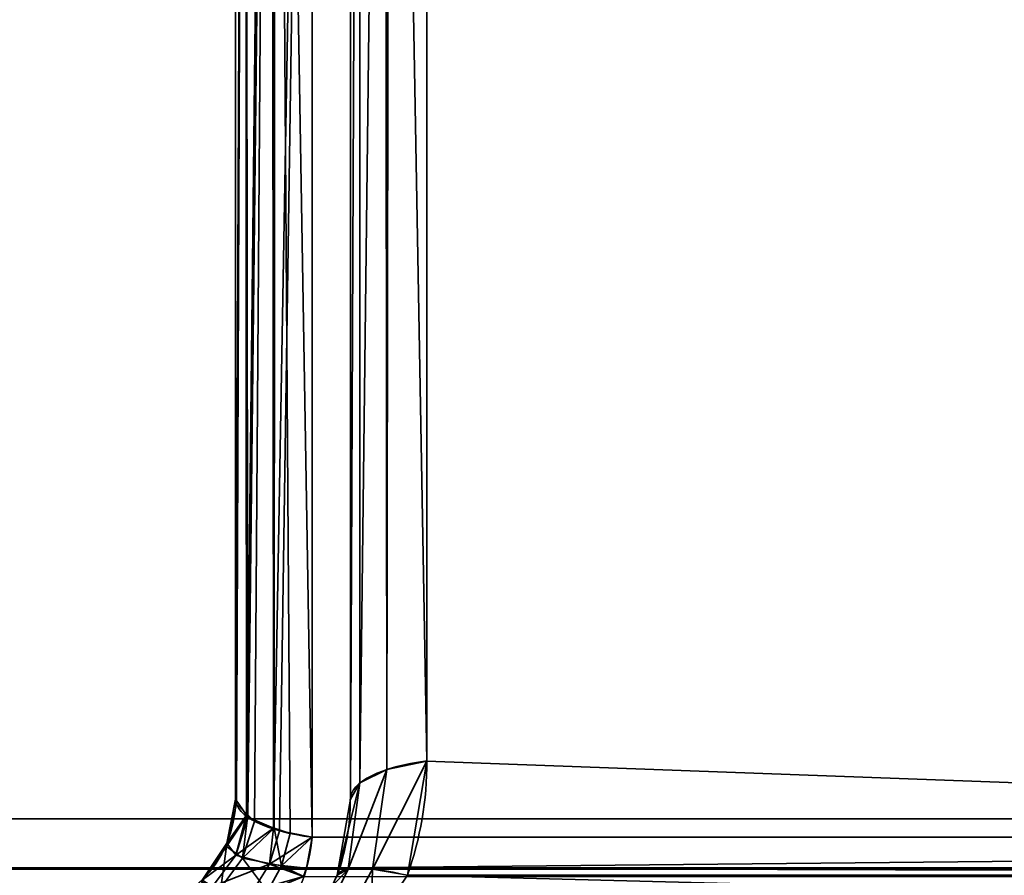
# Model space of a CAD drawing. Header units: millimetres. Extents: x -527 to 5177, y -116 to 161.
# Tile 319 of 656: x 1097.04 to 1103.05, y -26.56 to -21.34. Entities that reach past the tile are written whole.
import ezdxf

# ---------------------------------------------------------------- set-up
doc = ezdxf.new("R2010")
doc.units = ezdxf.units.MM
doc.layers.add('151', color=7, linetype='Continuous', true_color=0xffffff)

# ---------------------------------------------------------------- blocks, each defined once
blk = doc.blocks.new('UG_SURFACE_119')
at = {"layer": '151', "color": 252, "linetype": 'Continuous', "lineweight": 35}
for points in [[(1070.0001, -9.3, 2075.2499), (1070.0001, -26.22, 2075.2499), (1929.9999, -26.22, 2075.2499), (1929.9999, -9.3, 2075.2499)], [(1071.4999, -9.3, 2073.75), (1928.5001, -9.3, 2073.75), (1928.5001, -26.22, 2073.75), (1071.4999, -26.22, 2073.75)], [(1929.9999, -26.22, 2075.2499), (1070.0001, -26.22, 2075.2499), (1070.0592, -26.8209, 2075.1908)], [(1929.9408, -26.8209, 2075.1908), (1929.9999, -26.22, 2075.2499), (1070.0592, -26.8209, 2075.1908)], [(1071.5303, -26.5282, 2073.7197), (1071.4999, -26.22, 2073.75), (1928.5001, -26.22, 2073.75)], [(1071.5303, -26.5282, 2073.7197), (1928.5001, -26.22, 2073.75), (1928.4697, -26.5282, 2073.7197)], [(1928.4697, -26.5282, 2073.7197), (1928.3798, -26.8246, 2073.6296), (1071.6202, -26.8246, 2073.6296), (1071.5303, -26.5282, 2073.7197)]]:
    blk.add_3dface(points, dxfattribs=at)
blk = doc.blocks.new('UG_SURFACE_187')
at = {"layer": '151', "color": 252, "linetype": 'Continuous', "lineweight": 35}
for points in [[(1108.8675, -2.8266, 1159.1071), (1098.8266, -12.8675, 1159.1071), (1098.8266, -26.3324, 1164.1695), (1118.2525, -26.3324, 1171.4731)], [(1118.2525, -26.3324, 998.5269), (1098.8266, -26.3324, 1005.8305), (1098.8266, -12.8675, 1010.893), (1108.8675, -2.8266, 1010.893)], [(1118.4849, -26.5648, 1170.855), (1099.5266, -25.8676, 1163.4651), (1099.5266, -13.1575, 1158.6864), (1109.1574, -3.5266, 1158.6864)], [(1109.1574, -3.5266, 1011.3136), (1099.5266, -13.1575, 1011.3136), (1099.5266, -25.8676, 1006.5348), (1118.4849, -26.5648, 999.1449)], [(1098.5823, -12.9195, 1158.9688), (1098.5696, -12.9258, 1158.9521), (1098.4243, -26.1977, 1163.7101)], [(1098.4243, -26.1977, 1163.7101), (1098.4324, -26.2098, 1163.7515), (1098.5823, -12.9195, 1158.9688)], [(1098.4324, -26.2098, 1163.7515), (1098.5903, -26.278, 1163.9841), (1098.5823, -12.9195, 1158.9688)], [(1098.5696, -12.9258, 1011.0478), (1098.5823, -12.9195, 1011.0313), (1098.5937, -26.2762, 1006.0221)], [(1098.5996, -12.9158, 1158.9786), (1098.5823, -12.9195, 1158.9688), (1098.5903, -26.278, 1163.9841)], [(1098.5937, -26.2762, 1006.0221), (1098.5823, -12.9195, 1011.0313), (1098.5996, -12.9158, 1011.0215)], [(1098.8266, -12.8675, 1159.1071), (1098.5996, -12.9158, 1158.9786), (1098.5903, -26.278, 1163.9841)], [(1098.5903, -26.278, 1163.9841), (1098.6266, -26.2937, 1164.0377), (1098.8266, -12.8675, 1159.1071)], [(1098.5996, -12.9158, 1011.0215), (1098.6927, -26.3099, 1005.9071), (1098.5937, -26.2762, 1006.0221)], [(1098.5996, -12.9158, 1011.0215), (1098.8266, -12.8675, 1010.893), (1098.8266, -26.3324, 1005.8305)], [(1098.5996, -12.9158, 1011.0215), (1098.8266, -26.3324, 1005.8305), (1098.6927, -26.3099, 1005.9071)], [(1098.6266, -26.2937, 1164.0377), (1098.8266, -26.3324, 1164.1695), (1098.8266, -12.8675, 1159.1071)], [(1098.5696, -12.9258, 1158.9521), (1098.4172, -13.0015, 1158.7507), (1098.4243, -26.1977, 1163.7101)], [(1098.4333, -26.1962, 1006.295), (1098.4172, -13.0015, 1011.2494), (1098.5696, -12.9258, 1011.0478)], [(1098.5696, -12.9258, 1011.0478), (1098.475, -26.2358, 1006.16), (1098.4333, -26.1962, 1006.295)], [(1098.5696, -12.9258, 1011.0478), (1098.5937, -26.2762, 1006.0221), (1098.475, -26.2358, 1006.16)], [(1098.4172, -13.0015, 1158.7507), (1098.4142, -13.0066, 1158.7371), (1098.359, -26.1, 1163.3767)], [(1098.359, -26.1, 1163.3767), (1098.4243, -26.1977, 1163.7101), (1098.4172, -13.0015, 1158.7507)], [(1098.4142, -13.0066, 1158.7371), (1098.359, -13.0999, 1158.489), (1098.359, -26.1, 1163.3767)], [(1098.4142, -13.0066, 1011.2629), (1098.3645, -26.1308, 1006.5181), (1098.359, -26.1, 1006.6233)], [(1098.359, -26.1, 1006.6233), (1098.359, -13.0999, 1011.511), (1098.4142, -13.0066, 1011.2629)], [(1098.4142, -13.0066, 1011.2629), (1098.4333, -26.1962, 1006.295), (1098.3645, -26.1308, 1006.5181)], [(1098.4142, -13.0066, 1011.2629), (1098.4172, -13.0015, 1011.2494), (1098.4333, -26.1962, 1006.295)], [(1098.359, -26.1, 1006.6233), (1098.359, -26.1, 1163.3767), (1098.359, -13.0999, 1158.489), (1098.359, -13.0999, 1011.511)], [(1099.2823, -25.9196, 1006.6731), (1099.5266, -25.8676, 1006.5348), (1099.5266, -13.1575, 1011.3136), (1099.2996, -13.2058, 1011.4421)], [(1099.2996, -13.2058, 1158.5579), (1099.5266, -13.1575, 1158.6864), (1099.5266, -25.8676, 1163.4651)], [(1099.1172, -26.0016, 1006.8913), (1099.2823, -25.9196, 1006.6731), (1099.2823, -13.2095, 1011.4518), (1099.2696, -13.2157, 1011.4685)], [(1099.2696, -13.2157, 1011.4685), (1099.1172, -13.2915, 1011.67), (1099.1172, -26.0016, 1006.8913)], [(1099.2823, -25.9196, 1163.3269), (1099.1172, -26.0016, 1163.1087), (1099.1172, -13.2915, 1158.3301), (1099.2696, -13.2157, 1158.5315)], [(1099.2696, -13.2157, 1158.5315), (1099.2823, -13.2095, 1158.5481), (1099.2823, -25.9196, 1163.3269)], [(1099.2996, -13.2058, 1011.4421), (1099.2823, -13.2095, 1011.4518), (1099.2823, -25.9196, 1006.6731)], [(1099.5266, -25.8676, 1163.4651), (1099.2823, -25.9196, 1163.3269), (1099.2823, -13.2095, 1158.5481), (1099.2996, -13.2058, 1158.5579)], [(1099.059, -26.1, 1007.1529), (1099.1172, -26.0016, 1006.8913), (1099.1172, -13.2915, 1011.67), (1099.1142, -13.2966, 1011.6836)], [(1099.1142, -13.2966, 1011.6836), (1099.059, -13.3898, 1011.9317), (1099.059, -26.1, 1007.1529)], [(1099.1172, -26.0016, 1163.1087), (1099.059, -26.1, 1162.847), (1099.059, -13.3898, 1158.0684), (1099.1142, -13.2966, 1158.3165)], [(1099.1142, -13.2966, 1158.3165), (1099.1172, -13.2915, 1158.3301), (1099.1172, -26.0016, 1163.1087)], [(1099.059, -13.3898, 1158.0684), (1099.059, -26.1, 1162.847), (1099.059, -26.1, 1007.1529), (1099.059, -13.3898, 1011.9317)], [(1099.5266, -25.8676, 1163.4651), (1099.4076, -26.5648, 1163.6825), (1099.195, -26.5266, 1163.5323)], [(1099.195, -26.5266, 1163.5323), (1099.2823, -25.9196, 1163.3269), (1099.5266, -25.8676, 1163.4651)], [(1099.5266, -25.8676, 1006.5348), (1099.2823, -25.9196, 1006.6731), (1099.195, -26.5266, 1006.4677)], [(1099.195, -26.5266, 1006.4677), (1099.4076, -26.5648, 1006.3175), (1099.5266, -25.8676, 1006.5348)], [(1118.4849, -26.5648, 1170.855), (1099.4076, -26.5648, 1163.6825), (1099.5266, -25.8676, 1163.4651)], [(1099.5266, -25.8676, 1006.5348), (1099.4076, -26.5648, 1006.3175), (1118.4849, -26.5648, 999.1449)], [(1099.2823, -25.9196, 1163.3269), (1099.195, -26.5266, 1163.5323), (1099.0454, -26.5266, 1163.3161)], [(1099.0454, -26.5266, 1163.3161), (1099.1172, -26.0016, 1163.1087), (1099.2823, -25.9196, 1163.3269)], [(1099.2823, -25.9196, 1006.6731), (1099.1172, -26.0016, 1006.8913), (1099.0454, -26.5266, 1006.6839)], [(1099.0454, -26.5266, 1006.6839), (1099.195, -26.5266, 1006.4677), (1099.2823, -25.9196, 1006.6731)], [(1099.1172, -26.0016, 1163.1087), (1099.0454, -26.5266, 1163.3161), (1098.9796, -26.5648, 1163.0644)], [(1098.9796, -26.5648, 1163.0644), (1099.059, -26.1, 1162.847), (1099.1172, -26.0016, 1163.1087)], [(1099.1172, -26.0016, 1006.8913), (1099.059, -26.1, 1007.1529), (1098.9796, -26.5648, 1006.9356)], [(1098.9796, -26.5648, 1006.9356), (1099.0454, -26.5266, 1006.6839), (1099.1172, -26.0016, 1006.8913)], [(1098.3031, -26.3891, 1006.5109), (1098.3645, -26.1308, 1006.5181), (1098.4333, -26.1962, 1006.295)], [(1098.3645, -26.1308, 1006.5181), (1098.3031, -26.3891, 1006.5109), (1098.3057, -26.3679, 1006.6233)], [(1098.4243, -26.1977, 1163.7101), (1098.359, -26.1, 1163.3767), (1098.3057, -26.3679, 1163.3767)], [(1098.3057, -26.3679, 1006.6233), (1098.3057, -26.3679, 1163.3767), (1098.359, -26.1, 1163.3767), (1098.359, -26.1, 1006.6233)], [(1098.3057, -26.3679, 1006.6233), (1098.359, -26.1, 1006.6233), (1098.3645, -26.1308, 1006.5181)], [(1098.9796, -26.5648, 1006.9356), (1099.059, -26.1, 1162.847), (1098.9796, -26.5648, 1163.0644)], [(1098.9796, -26.5648, 1006.9356), (1099.059, -26.1, 1007.1529), (1099.059, -26.1, 1162.847)], [(1098.4018, -26.4594, 1006.1147), (1098.3031, -26.3891, 1006.5109), (1098.4333, -26.1962, 1006.295)], [(1098.3057, -26.3679, 1163.3767), (1098.3592, -26.4423, 1163.7856), (1098.4243, -26.1977, 1163.7101)], [(1098.3592, -26.4423, 1163.7856), (1098.4324, -26.2098, 1163.7515), (1098.4243, -26.1977, 1163.7101)], [(1098.4333, -26.1962, 1006.295), (1098.475, -26.2358, 1006.16), (1098.4018, -26.4594, 1006.1147)], [(1098.5903, -26.278, 1163.9841), (1098.4324, -26.2098, 1163.7515), (1098.3592, -26.4423, 1163.7856)], [(1098.4018, -26.4594, 1006.1147), (1098.475, -26.2358, 1006.16), (1098.5937, -26.2762, 1006.0221)], [(1098.3592, -26.4423, 1163.7856), (1098.5649, -26.497, 1164.1113), (1098.5903, -26.278, 1163.9841)], [(1098.6387, -26.5074, 1005.8247), (1098.4018, -26.4594, 1006.1147), (1098.5937, -26.2762, 1006.0221)], [(1098.5649, -26.497, 1164.1113), (1098.6266, -26.2937, 1164.0377), (1098.5903, -26.278, 1163.9841)], [(1098.8266, -26.3324, 1164.1695), (1098.6266, -26.2937, 1164.0377), (1098.5649, -26.497, 1164.1113)], [(1098.5937, -26.2762, 1006.0221), (1098.6927, -26.3099, 1005.9071), (1098.6387, -26.5074, 1005.8247)], [(1098.6387, -26.5074, 1005.8247), (1098.6927, -26.3099, 1005.9071), (1098.8266, -26.3324, 1005.8305)], [(1098.3592, -26.4423, 1163.7856), (1098.3057, -26.3679, 1163.3767), (1098.1539, -26.595, 1163.3767)], [(1098.1539, -26.595, 1006.6233), (1098.1539, -26.595, 1163.3767), (1098.3057, -26.3679, 1163.3767), (1098.3057, -26.3679, 1006.6233)], [(1098.1539, -26.595, 1006.6233), (1098.3057, -26.3679, 1006.6233), (1098.3031, -26.3891, 1006.5109)], [(1098.5649, -26.497, 1164.1113), (1098.7909, -26.5217, 1164.2646), (1098.8266, -26.3324, 1164.1695)], [(1098.8266, -26.3324, 1005.8305), (1098.7909, -26.5217, 1005.7354), (1098.6387, -26.5074, 1005.8247)], [(1118.2525, -26.3324, 1171.4731), (1098.8266, -26.3324, 1164.1695), (1098.7909, -26.5217, 1164.2646)], [(1098.7909, -26.5217, 1164.2646), (1118.2004, -26.5766, 1171.6117), (1118.2525, -26.3324, 1171.4731)], [(1118.2525, -26.3324, 998.5269), (1118.2004, -26.5766, 998.3883), (1098.7909, -26.5217, 1005.7354)], [(1098.7909, -26.5217, 1005.7354), (1098.8266, -26.3324, 1005.8305), (1118.2525, -26.3324, 998.5269)], [(1098.2689, -26.6409, 1006.0325), (1098.1506, -26.6058, 1006.4929), (1098.3031, -26.3891, 1006.5109)], [(1098.3031, -26.3891, 1006.5109), (1098.1506, -26.6058, 1006.4929), (1098.1539, -26.595, 1006.6233)], [(1098.3031, -26.3891, 1006.5109), (1098.4018, -26.4594, 1006.1147), (1098.2689, -26.6409, 1006.0325)], [(1098.1539, -26.595, 1163.3767), (1098.2177, -26.6324, 1163.8515), (1098.3592, -26.4423, 1163.7856)], [(1098.5649, -26.497, 1164.1113), (1098.3592, -26.4423, 1163.7856), (1098.2177, -26.6324, 1163.8515)], [(1098.2177, -26.6324, 1163.8515), (1098.4648, -26.6593, 1164.2305), (1098.5649, -26.497, 1164.1113)], [(1098.5537, -26.6643, 1005.695), (1098.2689, -26.6409, 1006.0325), (1098.4018, -26.4594, 1006.1147)], [(1098.4018, -26.4594, 1006.1147), (1098.6387, -26.5074, 1005.8247), (1098.5537, -26.6643, 1005.695)], [(1098.5649, -26.497, 1164.1113), (1098.4648, -26.6593, 1164.2305), (1098.7728, -26.5714, 1164.3126)], [(1098.7728, -26.5714, 1164.3126), (1098.7909, -26.5217, 1164.2646), (1098.5649, -26.497, 1164.1113)], [(1098.7728, -26.5714, 1005.6875), (1098.5537, -26.6643, 1005.695), (1098.6387, -26.5074, 1005.8247)], [(1098.6387, -26.5074, 1005.8247), (1098.7909, -26.5217, 1005.7354), (1098.7728, -26.5714, 1005.6875)], [(1098.7909, -26.5217, 1164.2646), (1098.7728, -26.5714, 1164.3126), (1118.2004, -26.5766, 1171.6117)], [(1118.2004, -26.5766, 998.3883), (1098.7728, -26.5714, 1005.6875), (1098.7909, -26.5217, 1005.7354)], [(1098.9453, -26.6322, 1163.1), (1099.0454, -26.5266, 1163.3161), (1098.888, -26.8485, 1163.4473)], [(1099.017, -26.8485, 1163.6335), (1098.888, -26.8485, 1163.4473), (1099.0454, -26.5266, 1163.3161), (1099.195, -26.5266, 1163.5323)], [(1098.888, -26.8485, 1006.5528), (1099.0454, -26.5266, 1006.6839), (1098.9453, -26.6322, 1006.9)], [(1098.888, -26.8485, 1006.5528), (1099.017, -26.8485, 1006.3665), (1099.195, -26.5266, 1006.4677), (1099.0454, -26.5266, 1006.6839)], [(1098.9453, -26.6322, 1163.1), (1098.9796, -26.5648, 1163.0644), (1099.0454, -26.5266, 1163.3161)], [(1099.0454, -26.5266, 1006.6839), (1098.9796, -26.5648, 1006.9356), (1098.9453, -26.6322, 1006.9)], [(1099.1848, -26.895, 1163.7784), (1099.017, -26.8485, 1163.6335), (1099.195, -26.5266, 1163.5323)], [(1099.195, -26.5266, 1006.4677), (1099.017, -26.8485, 1006.3665), (1099.1848, -26.895, 1006.2215)], [(1099.195, -26.5266, 1163.5323), (1099.4076, -26.5648, 1163.6825), (1099.1848, -26.895, 1163.7784)], [(1099.1848, -26.895, 1006.2215), (1099.4076, -26.5648, 1006.3175), (1099.195, -26.5266, 1006.4677)], [(1098.9796, -26.5648, 1163.0644), (1098.9453, -26.6322, 1006.9), (1098.9796, -26.5648, 1006.9356)], [(1098.9796, -26.5648, 1163.0644), (1098.9453, -26.6322, 1163.1), (1098.9453, -26.6322, 1006.9)], [(1118.3807, -27.0531, 1171.1322), (1099.1848, -26.895, 1163.7784), (1099.4076, -26.5648, 1163.6825)], [(1099.4076, -26.5648, 1006.3175), (1099.1848, -26.895, 1006.2215), (1118.3807, -27.0531, 998.8678)], [(1099.4076, -26.5648, 1163.6825), (1118.4849, -26.5648, 1170.855), (1118.3807, -27.0531, 1171.1322)], [(1118.3807, -27.0531, 998.8678), (1118.4849, -26.5648, 999.1449), (1099.4076, -26.5648, 1006.3175)]]:
    blk.add_3dface(points, dxfattribs=at)
blk = doc.blocks.new('UG_SURFACE_190')
at = {"layer": '151', "color": 252, "linetype": 'Continuous', "lineweight": 35}
for points in [[(1108.8675, -2.8266, 1159.1071), (1098.8266, -12.8675, 1159.1071), (1098.8266, -26.3324, 1164.1695), (1118.2525, -26.3324, 1171.4731)], [(1118.2525, -26.3324, 998.5269), (1098.8266, -26.3324, 1005.8305), (1098.8266, -12.8675, 1010.893), (1108.8675, -2.8266, 1010.893)], [(1118.4849, -26.5648, 1170.855), (1099.5266, -25.8676, 1163.4651), (1099.5266, -13.1575, 1158.6864), (1109.1574, -3.5266, 1158.6864)], [(1109.1574, -3.5266, 1011.3136), (1099.5266, -13.1575, 1011.3136), (1099.5266, -25.8676, 1006.5348), (1118.4849, -26.5648, 999.1449)], [(1098.5823, -12.9195, 1158.9688), (1098.5696, -12.9258, 1158.9521), (1098.4243, -26.1977, 1163.7101)], [(1098.4243, -26.1977, 1163.7101), (1098.4324, -26.2098, 1163.7515), (1098.5823, -12.9195, 1158.9688)], [(1098.4324, -26.2098, 1163.7515), (1098.5903, -26.278, 1163.9841), (1098.5823, -12.9195, 1158.9688)], [(1098.5696, -12.9258, 1011.0478), (1098.5823, -12.9195, 1011.0313), (1098.5937, -26.2762, 1006.0221)], [(1098.5996, -12.9158, 1158.9786), (1098.5823, -12.9195, 1158.9688), (1098.5903, -26.278, 1163.9841)], [(1098.5937, -26.2762, 1006.0221), (1098.5823, -12.9195, 1011.0313), (1098.5996, -12.9158, 1011.0215)], [(1098.8266, -12.8675, 1159.1071), (1098.5996, -12.9158, 1158.9786), (1098.5903, -26.278, 1163.9841)], [(1098.5903, -26.278, 1163.9841), (1098.6266, -26.2937, 1164.0377), (1098.8266, -12.8675, 1159.1071)], [(1098.5996, -12.9158, 1011.0215), (1098.6927, -26.3099, 1005.9071), (1098.5937, -26.2762, 1006.0221)], [(1098.5996, -12.9158, 1011.0215), (1098.8266, -12.8675, 1010.893), (1098.8266, -26.3324, 1005.8305)], [(1098.5996, -12.9158, 1011.0215), (1098.8266, -26.3324, 1005.8305), (1098.6927, -26.3099, 1005.9071)], [(1098.6266, -26.2937, 1164.0377), (1098.8266, -26.3324, 1164.1695), (1098.8266, -12.8675, 1159.1071)], [(1098.5696, -12.9258, 1158.9521), (1098.4172, -13.0015, 1158.7507), (1098.4243, -26.1977, 1163.7101)], [(1098.4333, -26.1962, 1006.295), (1098.4172, -13.0015, 1011.2494), (1098.5696, -12.9258, 1011.0478)], [(1098.5696, -12.9258, 1011.0478), (1098.475, -26.2358, 1006.16), (1098.4333, -26.1962, 1006.295)], [(1098.5696, -12.9258, 1011.0478), (1098.5937, -26.2762, 1006.0221), (1098.475, -26.2358, 1006.16)], [(1098.4172, -13.0015, 1158.7507), (1098.4142, -13.0066, 1158.7371), (1098.359, -26.1, 1163.3767)], [(1098.359, -26.1, 1163.3767), (1098.4243, -26.1977, 1163.7101), (1098.4172, -13.0015, 1158.7507)], [(1098.4142, -13.0066, 1158.7371), (1098.359, -13.0999, 1158.489), (1098.359, -26.1, 1163.3767)], [(1098.4142, -13.0066, 1011.2629), (1098.3645, -26.1308, 1006.5181), (1098.359, -26.1, 1006.6233)], [(1098.359, -26.1, 1006.6233), (1098.359, -13.0999, 1011.511), (1098.4142, -13.0066, 1011.2629)], [(1098.4142, -13.0066, 1011.2629), (1098.4333, -26.1962, 1006.295), (1098.3645, -26.1308, 1006.5181)], [(1098.4142, -13.0066, 1011.2629), (1098.4172, -13.0015, 1011.2494), (1098.4333, -26.1962, 1006.295)], [(1098.359, -26.1, 1006.6233), (1098.359, -26.1, 1163.3767), (1098.359, -13.0999, 1158.489), (1098.359, -13.0999, 1011.511)], [(1099.2823, -25.9196, 1006.6731), (1099.5266, -25.8676, 1006.5348), (1099.5266, -13.1575, 1011.3136), (1099.2996, -13.2058, 1011.4421)], [(1099.2996, -13.2058, 1158.5579), (1099.5266, -13.1575, 1158.6864), (1099.5266, -25.8676, 1163.4651)], [(1099.1172, -26.0016, 1006.8913), (1099.2823, -25.9196, 1006.6731), (1099.2823, -13.2095, 1011.4518), (1099.2696, -13.2157, 1011.4685)], [(1099.2696, -13.2157, 1011.4685), (1099.1172, -13.2915, 1011.67), (1099.1172, -26.0016, 1006.8913)], [(1099.2823, -25.9196, 1163.3269), (1099.1172, -26.0016, 1163.1087), (1099.1172, -13.2915, 1158.3301), (1099.2696, -13.2157, 1158.5315)], [(1099.2696, -13.2157, 1158.5315), (1099.2823, -13.2095, 1158.5481), (1099.2823, -25.9196, 1163.3269)], [(1099.2996, -13.2058, 1011.4421), (1099.2823, -13.2095, 1011.4518), (1099.2823, -25.9196, 1006.6731)], [(1099.5266, -25.8676, 1163.4651), (1099.2823, -25.9196, 1163.3269), (1099.2823, -13.2095, 1158.5481), (1099.2996, -13.2058, 1158.5579)], [(1099.059, -26.1, 1007.1529), (1099.1172, -26.0016, 1006.8913), (1099.1172, -13.2915, 1011.67), (1099.1142, -13.2966, 1011.6836)], [(1099.1142, -13.2966, 1011.6836), (1099.059, -13.3898, 1011.9317), (1099.059, -26.1, 1007.1529)], [(1099.1172, -26.0016, 1163.1087), (1099.059, -26.1, 1162.847), (1099.059, -13.3898, 1158.0684), (1099.1142, -13.2966, 1158.3165)], [(1099.1142, -13.2966, 1158.3165), (1099.1172, -13.2915, 1158.3301), (1099.1172, -26.0016, 1163.1087)], [(1099.059, -13.3898, 1158.0684), (1099.059, -26.1, 1162.847), (1099.059, -26.1, 1007.1529), (1099.059, -13.3898, 1011.9317)], [(1099.5266, -25.8676, 1163.4651), (1099.4076, -26.5648, 1163.6825), (1099.195, -26.5266, 1163.5323)], [(1099.195, -26.5266, 1163.5323), (1099.2823, -25.9196, 1163.3269), (1099.5266, -25.8676, 1163.4651)], [(1099.5266, -25.8676, 1006.5348), (1099.2823, -25.9196, 1006.6731), (1099.195, -26.5266, 1006.4677)], [(1099.195, -26.5266, 1006.4677), (1099.4076, -26.5648, 1006.3175), (1099.5266, -25.8676, 1006.5348)], [(1118.4849, -26.5648, 1170.855), (1099.4076, -26.5648, 1163.6825), (1099.5266, -25.8676, 1163.4651)], [(1099.5266, -25.8676, 1006.5348), (1099.4076, -26.5648, 1006.3175), (1118.4849, -26.5648, 999.1449)], [(1099.2823, -25.9196, 1163.3269), (1099.195, -26.5266, 1163.5323), (1099.0454, -26.5266, 1163.3161)], [(1099.0454, -26.5266, 1163.3161), (1099.1172, -26.0016, 1163.1087), (1099.2823, -25.9196, 1163.3269)], [(1099.2823, -25.9196, 1006.6731), (1099.1172, -26.0016, 1006.8913), (1099.0454, -26.5266, 1006.6839)], [(1099.0454, -26.5266, 1006.6839), (1099.195, -26.5266, 1006.4677), (1099.2823, -25.9196, 1006.6731)], [(1099.1172, -26.0016, 1163.1087), (1099.0454, -26.5266, 1163.3161), (1098.9796, -26.5648, 1163.0644)], [(1098.9796, -26.5648, 1163.0644), (1099.059, -26.1, 1162.847), (1099.1172, -26.0016, 1163.1087)], [(1099.1172, -26.0016, 1006.8913), (1099.059, -26.1, 1007.1529), (1098.9796, -26.5648, 1006.9356)], [(1098.9796, -26.5648, 1006.9356), (1099.0454, -26.5266, 1006.6839), (1099.1172, -26.0016, 1006.8913)], [(1098.3031, -26.3891, 1006.5109), (1098.3645, -26.1308, 1006.5181), (1098.4333, -26.1962, 1006.295)], [(1098.3645, -26.1308, 1006.5181), (1098.3031, -26.3891, 1006.5109), (1098.3057, -26.3679, 1006.6233)], [(1098.4243, -26.1977, 1163.7101), (1098.359, -26.1, 1163.3767), (1098.3057, -26.3679, 1163.3767)], [(1098.3057, -26.3679, 1006.6233), (1098.3057, -26.3679, 1163.3767), (1098.359, -26.1, 1163.3767), (1098.359, -26.1, 1006.6233)], [(1098.3057, -26.3679, 1006.6233), (1098.359, -26.1, 1006.6233), (1098.3645, -26.1308, 1006.5181)], [(1098.9796, -26.5648, 1006.9356), (1099.059, -26.1, 1162.847), (1098.9796, -26.5648, 1163.0644)], [(1098.9796, -26.5648, 1006.9356), (1099.059, -26.1, 1007.1529), (1099.059, -26.1, 1162.847)], [(1098.4018, -26.4594, 1006.1147), (1098.3031, -26.3891, 1006.5109), (1098.4333, -26.1962, 1006.295)], [(1098.3057, -26.3679, 1163.3767), (1098.3592, -26.4423, 1163.7856), (1098.4243, -26.1977, 1163.7101)], [(1098.3592, -26.4423, 1163.7856), (1098.4324, -26.2098, 1163.7515), (1098.4243, -26.1977, 1163.7101)], [(1098.4333, -26.1962, 1006.295), (1098.475, -26.2358, 1006.16), (1098.4018, -26.4594, 1006.1147)], [(1098.5903, -26.278, 1163.9841), (1098.4324, -26.2098, 1163.7515), (1098.3592, -26.4423, 1163.7856)], [(1098.4018, -26.4594, 1006.1147), (1098.475, -26.2358, 1006.16), (1098.5937, -26.2762, 1006.0221)], [(1098.3592, -26.4423, 1163.7856), (1098.5649, -26.497, 1164.1113), (1098.5903, -26.278, 1163.9841)], [(1098.6387, -26.5074, 1005.8247), (1098.4018, -26.4594, 1006.1147), (1098.5937, -26.2762, 1006.0221)], [(1098.5649, -26.497, 1164.1113), (1098.6266, -26.2937, 1164.0377), (1098.5903, -26.278, 1163.9841)], [(1098.8266, -26.3324, 1164.1695), (1098.6266, -26.2937, 1164.0377), (1098.5649, -26.497, 1164.1113)], [(1098.5937, -26.2762, 1006.0221), (1098.6927, -26.3099, 1005.9071), (1098.6387, -26.5074, 1005.8247)], [(1098.6387, -26.5074, 1005.8247), (1098.6927, -26.3099, 1005.9071), (1098.8266, -26.3324, 1005.8305)], [(1098.3592, -26.4423, 1163.7856), (1098.3057, -26.3679, 1163.3767), (1098.1539, -26.595, 1163.3767)], [(1098.1539, -26.595, 1006.6233), (1098.1539, -26.595, 1163.3767), (1098.3057, -26.3679, 1163.3767), (1098.3057, -26.3679, 1006.6233)], [(1098.1539, -26.595, 1006.6233), (1098.3057, -26.3679, 1006.6233), (1098.3031, -26.3891, 1006.5109)], [(1098.5649, -26.497, 1164.1113), (1098.7909, -26.5217, 1164.2646), (1098.8266, -26.3324, 1164.1695)], [(1098.8266, -26.3324, 1005.8305), (1098.7909, -26.5217, 1005.7354), (1098.6387, -26.5074, 1005.8247)], [(1118.2525, -26.3324, 1171.4731), (1098.8266, -26.3324, 1164.1695), (1098.7909, -26.5217, 1164.2646)], [(1098.7909, -26.5217, 1164.2646), (1118.2004, -26.5766, 1171.6117), (1118.2525, -26.3324, 1171.4731)], [(1118.2525, -26.3324, 998.5269), (1118.2004, -26.5766, 998.3883), (1098.7909, -26.5217, 1005.7354)], [(1098.7909, -26.5217, 1005.7354), (1098.8266, -26.3324, 1005.8305), (1118.2525, -26.3324, 998.5269)], [(1098.2689, -26.6409, 1006.0325), (1098.1506, -26.6058, 1006.4929), (1098.3031, -26.3891, 1006.5109)], [(1098.3031, -26.3891, 1006.5109), (1098.1506, -26.6058, 1006.4929), (1098.1539, -26.595, 1006.6233)], [(1098.3031, -26.3891, 1006.5109), (1098.4018, -26.4594, 1006.1147), (1098.2689, -26.6409, 1006.0325)], [(1098.1539, -26.595, 1163.3767), (1098.2177, -26.6324, 1163.8515), (1098.3592, -26.4423, 1163.7856)], [(1098.5649, -26.497, 1164.1113), (1098.3592, -26.4423, 1163.7856), (1098.2177, -26.6324, 1163.8515)], [(1098.2177, -26.6324, 1163.8515), (1098.4648, -26.6593, 1164.2305), (1098.5649, -26.497, 1164.1113)], [(1098.5537, -26.6643, 1005.695), (1098.2689, -26.6409, 1006.0325), (1098.4018, -26.4594, 1006.1147)], [(1098.4018, -26.4594, 1006.1147), (1098.6387, -26.5074, 1005.8247), (1098.5537, -26.6643, 1005.695)], [(1098.5649, -26.497, 1164.1113), (1098.4648, -26.6593, 1164.2305), (1098.7728, -26.5714, 1164.3126)], [(1098.7728, -26.5714, 1164.3126), (1098.7909, -26.5217, 1164.2646), (1098.5649, -26.497, 1164.1113)], [(1098.7728, -26.5714, 1005.6875), (1098.5537, -26.6643, 1005.695), (1098.6387, -26.5074, 1005.8247)], [(1098.6387, -26.5074, 1005.8247), (1098.7909, -26.5217, 1005.7354), (1098.7728, -26.5714, 1005.6875)], [(1098.7909, -26.5217, 1164.2646), (1098.7728, -26.5714, 1164.3126), (1118.2004, -26.5766, 1171.6117)], [(1118.2004, -26.5766, 998.3883), (1098.7728, -26.5714, 1005.6875), (1098.7909, -26.5217, 1005.7354)], [(1098.9453, -26.6322, 1163.1), (1099.0454, -26.5266, 1163.3161), (1098.888, -26.8485, 1163.4473)], [(1099.017, -26.8485, 1163.6335), (1098.888, -26.8485, 1163.4473), (1099.0454, -26.5266, 1163.3161), (1099.195, -26.5266, 1163.5323)], [(1098.888, -26.8485, 1006.5528), (1099.0454, -26.5266, 1006.6839), (1098.9453, -26.6322, 1006.9)], [(1098.888, -26.8485, 1006.5528), (1099.017, -26.8485, 1006.3665), (1099.195, -26.5266, 1006.4677), (1099.0454, -26.5266, 1006.6839)], [(1098.9453, -26.6322, 1163.1), (1098.9796, -26.5648, 1163.0644), (1099.0454, -26.5266, 1163.3161)], [(1099.0454, -26.5266, 1006.6839), (1098.9796, -26.5648, 1006.9356), (1098.9453, -26.6322, 1006.9)], [(1099.1848, -26.895, 1163.7784), (1099.017, -26.8485, 1163.6335), (1099.195, -26.5266, 1163.5323)], [(1099.195, -26.5266, 1006.4677), (1099.017, -26.8485, 1006.3665), (1099.1848, -26.895, 1006.2215)], [(1099.195, -26.5266, 1163.5323), (1099.4076, -26.5648, 1163.6825), (1099.1848, -26.895, 1163.7784)], [(1099.1848, -26.895, 1006.2215), (1099.4076, -26.5648, 1006.3175), (1099.195, -26.5266, 1006.4677)], [(1098.9796, -26.5648, 1163.0644), (1098.9453, -26.6322, 1006.9), (1098.9796, -26.5648, 1006.9356)], [(1098.9796, -26.5648, 1163.0644), (1098.9453, -26.6322, 1163.1), (1098.9453, -26.6322, 1006.9)], [(1118.3807, -27.0531, 1171.1322), (1099.1848, -26.895, 1163.7784), (1099.4076, -26.5648, 1163.6825)], [(1099.4076, -26.5648, 1006.3175), (1099.1848, -26.895, 1006.2215), (1118.3807, -27.0531, 998.8678)], [(1099.4076, -26.5648, 1163.6825), (1118.4849, -26.5648, 1170.855), (1118.3807, -27.0531, 1171.1322)], [(1118.3807, -27.0531, 998.8678), (1118.4849, -26.5648, 999.1449), (1099.4076, -26.5648, 1006.3175)]]:
    blk.add_3dface(points, dxfattribs=at)

msp = doc.modelspace()

# ---------------------------------------------------------------- linework, layer by layer
at = {"layer": '151', "color": 251, "linetype": 'Continuous', "lineweight": -3, "true_color": 0x636466}
for p, q in [((1098.8266, -12.8675, 1010.893), (1098.8266, -26.3324, 1005.8305)), ((1098.8266, -12.8675, 1159.107), (1098.8266, -26.3324, 1164.1695)), ((1098.8266, -12.8675, 1159.107), (1098.8266, -26.3324, 1164.1695)), ((1098.8266, -12.8675, 1010.893), (1098.8266, -26.3324, 1005.8305)), ((1098.359, -13.0999, 1011.511), (1098.359, -26.1, 1006.6233)), ((1098.359, -13.0999, 1158.489), (1098.359, -26.1, 1163.3767)), ((1098.359, -13.0999, 1158.489), (1098.359, -26.1, 1163.3767)), ((1098.359, -13.0999, 1011.511), (1098.359, -26.1, 1006.6233)), ((1099.5266, -25.8676, 1163.4651), (1099.5266, -13.1575, 1158.6864)), ((1099.5266, -13.1575, 1011.3136), (1099.5266, -25.8676, 1006.5349)), ((1099.5266, -25.8676, 1163.4651), (1099.5266, -13.1575, 1158.6864)), ((1099.5266, -13.1575, 1011.3136), (1099.5266, -25.8676, 1006.5349)), ((1099.059, -13.3898, 1158.0684), (1099.059, -26.1, 1162.8471)), ((1099.059, -26.1, 1007.1529), (1099.059, -13.3898, 1011.9316)), ((1099.059, -13.3898, 1158.0684), (1099.059, -26.1, 1162.8471)), ((1099.059, -26.1, 1007.1529), (1099.059, -13.3898, 1011.9316)), ((1098.359, -26.1, 1006.6233), (1098.359, -26.1, 1163.3767)), ((1098.359, -26.1, 1006.6233), (1098.359, -26.1, 1163.3767)), ((1099.059, -26.1, 1162.8471), (1099.059, -26.1, 1007.1529)), ((1099.059, -26.1, 1162.8471), (1099.059, -26.1, 1007.1529)), ((1930, -26.22, 2075.25), (1070, -26.22, 2075.25)), ((1928.5, -26.22, 2073.75), (1071.5, -26.22, 2073.75)), ((1098.8266, -26.3324, 1164.1695), (1118.2525, -26.3324, 1171.4731)), ((1118.2525, -26.3324, 998.5269), (1098.8266, -26.3324, 1005.8305)), ((1118.2525, -26.3324, 998.5269), (1098.8266, -26.3324, 1005.8305)), ((1098.8266, -26.3324, 1164.1695), (1118.2525, -26.3324, 1171.4731))]:
    msp.add_line(p, q, dxfattribs=at)
at = {"layer": '151', "color": 251, "linetype": 'Continuous', "lineweight": -3, "true_color": 0x636466, "extrusion": (0, -0.936029, -0.351924)}
msp.add_arc((1099.759, 951.9092, -330.0106), 0.7, 180, 250.61182, dxfattribs=at)
msp.add_arc((1099.759, 951.9092, -330.0106), 0.7, 180, 250.61182, dxfattribs=at)
at = {"layer": '151', "color": 251, "linetype": 'Continuous', "lineweight": -3, "true_color": 0x636466, "extrusion": (-1.16435e-15, -0.936029, 0.351924)}
msp.add_arc((1099.759, 1079.273, 433.6638), 0.7, 109.38818, 180, dxfattribs=at)
msp.add_arc((1099.759, 1079.273, 433.6638), 0.7, 109.38818, 180, dxfattribs=at)
at = {"layer": '151', "color": 251, "linetype": 'Continuous', "lineweight": -3, "true_color": 0x636466, "extrusion": (0, 0, -1)}
for centre in [(-1097.659, -26.1, -1163.3767), (-1097.659, -26.1, -1006.6233), (-1097.659, -26.1, -1006.6233), (-1097.659, -26.1, -1163.3767)]:
    msp.add_arc(centre, 0.7, 180, 270, dxfattribs=at)
at = {"layer": '151', "color": 251, "linetype": 'Continuous', "lineweight": -3, "true_color": 0x636466, "extrusion": (0.936029, 8.69867e-16, -0.351924)}
msp.add_arc((-26.1, 1327.529, 674.5576), 0.7, 109.38818, 180, dxfattribs=at)
msp.add_arc((-26.1, 1327.529, 674.5576), 0.7, 109.38818, 180, dxfattribs=at)
at = {"layer": '151', "color": 251, "linetype": 'Continuous', "lineweight": -3, "true_color": 0x636466, "extrusion": (0.936029, 0, 0.351924)}
msp.add_arc((-26.1, 703.6532, 1438.2321), 0.7, 180, 250.61182, dxfattribs=at)
msp.add_arc((-26.1, 703.6532, 1438.2321), 0.7, 180, 250.61182, dxfattribs=at)
at = {"layer": '151', "color": 251, "linetype": 'Continuous', "lineweight": -3, "true_color": 0x636466, "extrusion": (-0.323531, -0.919321, 0.224002)}
msp.add_arc((1046.1763, 1209.6177, -70.603), 0.7, 115.04582, 180, dxfattribs=at)
msp.add_arc((1046.1763, 1209.6177, -70.603), 0.7, 115.04582, 180, dxfattribs=at)
at = {"layer": '151', "color": 251, "linetype": 'Continuous', "lineweight": -3, "true_color": 0x636466, "extrusion": (-0.323531, -0.919321, -0.224002)}
msp.add_arc((1046.1763, 905.2395, -556.6882), 0.7, 180, 244.95418, dxfattribs=at)
msp.add_arc((1046.1763, 905.2395, -556.6882), 0.7, 180, 244.95418, dxfattribs=at)
at = {"layer": '151', "color": 251, "linetype": 'Continuous', "lineweight": -3, "true_color": 0x636466, "extrusion": (-0.331967, 0.331967, -0.882948)}
msp.add_ellipse((1097.4266, -25.8676, 1007.3244), major_axis=(-1.4849, 1.4849, 1.1166), ratio=0.882948, start_param=2.356194, end_param=2.694582, dxfattribs=at)
msp.add_ellipse((1097.4266, -25.8676, 1007.3244), major_axis=(-1.4849, 1.4849, 1.1166), ratio=0.882948, start_param=2.356194, end_param=2.694582, dxfattribs=at)
at = {"layer": '151', "color": 251, "linetype": 'Continuous', "lineweight": -3, "true_color": 0x636466, "extrusion": (-0.331967, 0.331967, 0.882948)}
msp.add_ellipse((1097.4266, -25.8676, 1162.6756), major_axis=(1.4849, -1.4849, 1.1166), ratio=0.882948, start_param=0.447011, end_param=0.785398, dxfattribs=at)
msp.add_ellipse((1097.4266, -25.8676, 1162.6756), major_axis=(1.4849, -1.4849, 1.1166), ratio=0.882948, start_param=0.447011, end_param=0.785398, dxfattribs=at)
at = {"layer": '151', "color": 251, "linetype": 'Continuous', "lineweight": -3, "true_color": 0x636466, "extrusion": (9.1544e-16, 0.959627, 0.281275)}
msp.add_ellipse((1099.059, -26.1, 1163.3767), major_axis=(0, -0.2463, 0.8405), ratio=0.799251, start_param=4.712389, end_param=5.944798, dxfattribs=at)
msp.add_ellipse((1099.059, -26.1, 1163.3767), major_axis=(0, -0.2463, 0.8405), ratio=0.799251, start_param=4.712389, end_param=5.944798, dxfattribs=at)
at = {"layer": '151', "color": 251, "linetype": 'Continuous', "lineweight": -3, "true_color": 0x636466, "extrusion": (7.45724e-16, 0.959627, -0.281275)}
msp.add_ellipse((1099.059, -26.1, 1006.6233), major_axis=(0, -0.2463, -0.8405), ratio=0.799251, start_param=0.338388, end_param=1.570796, dxfattribs=at)
msp.add_ellipse((1099.059, -26.1, 1006.6233), major_axis=(0, -0.2463, -0.8405), ratio=0.799251, start_param=0.338388, end_param=1.570796, dxfattribs=at)
at = {"layer": '151', "color": 251, "linetype": 'Continuous', "lineweight": -3, "true_color": 0x636466, "extrusion": (0.440905, -0.440905, 0.781797)}
msp.add_ellipse((1097.659, -26.1, 1007.9425), major_axis=(-0.9899, 0.9899, 1.1166), ratio=0.781797, start_param=3.588603, end_param=3.926991, dxfattribs=at)
msp.add_ellipse((1097.659, -26.1, 1007.9425), major_axis=(-0.9899, 0.9899, 1.1166), ratio=0.781797, start_param=3.588603, end_param=3.926991, dxfattribs=at)
at = {"layer": '151', "color": 251, "linetype": 'Continuous', "lineweight": -3, "true_color": 0x636466, "extrusion": (0.440905, -0.440905, -0.781797)}
msp.add_ellipse((1097.659, -26.1, 1162.0575), major_axis=(0.9899, -0.9899, 1.1166), ratio=0.781797, start_param=5.497787, end_param=5.836175, dxfattribs=at)
msp.add_ellipse((1097.659, -26.1, 1162.0575), major_axis=(0.9899, -0.9899, 1.1166), ratio=0.781797, start_param=5.497787, end_param=5.836175, dxfattribs=at)

# ---------------------------------------------------------------- block references
at = {"layer": '151', "color": 251, "linetype": 'Continuous', "lineweight": -3, "true_color": 0x636466}
for name in ['UG_SURFACE_119', 'UG_SURFACE_187', 'UG_SURFACE_190']:
    msp.add_blockref(name, (0, 0), dxfattribs=at)

doc.saveas('drawing.dxf')
